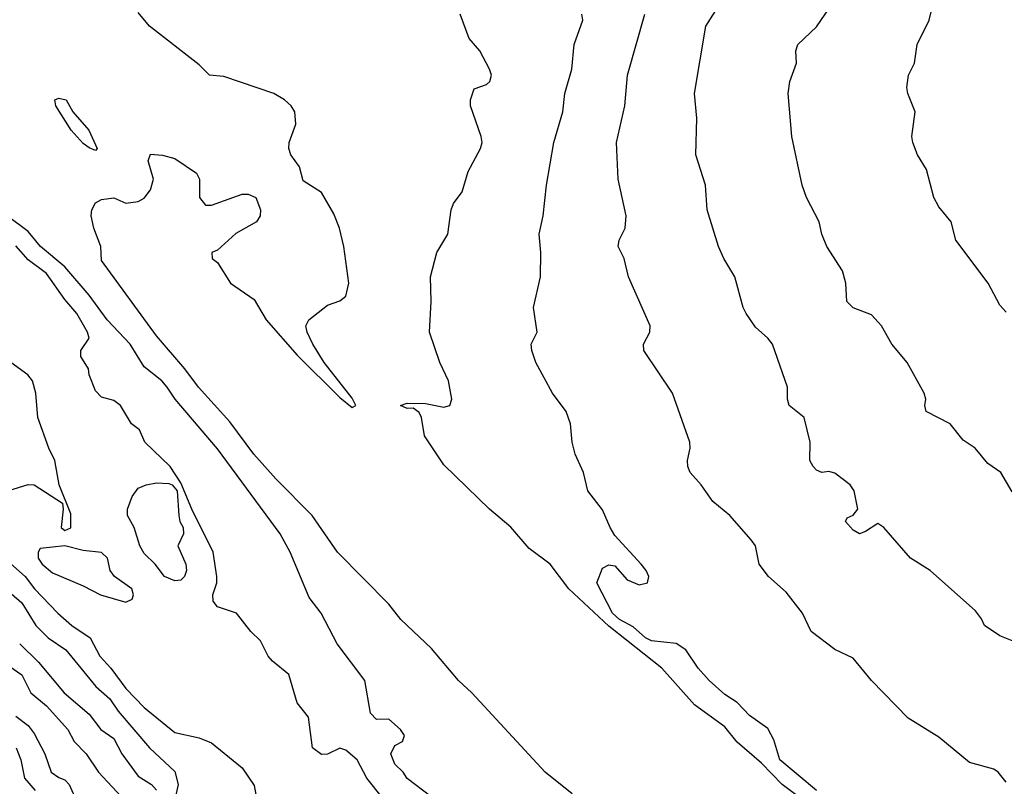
# Model space of a CAD drawing. Header units: metres. Extents: x -46681 to -43747, y -240911 to -237677.
# Tile 1001 of 1056: x -44231 to -44151, y -238261 to -238198. Entities that reach past the tile are written whole.
import ezdxf

# ---------------------------------------------------------------- set-up
doc = ezdxf.new("R2010")
doc.units = ezdxf.units.M
doc.layers.add('CONTOUR_INDEX', color=1, linetype='Continuous')
doc.layers.add('CONTOUR_INTER', color=3, linetype='Continuous')

msp = doc.modelspace()

# ---------------------------------------------------------------- linework, layer by layer
at = {"layer": 'CONTOUR_INDEX'}
for points, elevation in [([(-44150.595, -238260.327), (-44151.237, -238259.52), (-44151.595, -238259.26), (-44153.595, -238258.732), (-44156.095, -238256.643), (-44158.595, -238255.099), (-44161.595, -238252.007), (-44163.095, -238250.184), (-44164.595, -238249.48), (-44166.54, -238248.02), (-44167.252, -238246.52), (-44168.595, -238244.808), (-44170.016, -238243.52), (-44170.799, -238242.52), (-44171.082, -238241.02), (-44171.45, -238240.52), (-44173.203, -238238.52), (-44174.595, -238237.374), (-44175.523, -238236.02), (-44176.444, -238235.02), (-44176.634, -238234.52), (-44176.656, -238234.02), (-44176.446, -238233.02), (-44176.475, -238232.52), (-44177.875, -238228.52), (-44180.228, -238225.02), (-44180.251, -238224.52), (-44179.743, -238223.52), (-44179.695, -238223.02), (-44181.469, -238219.02), (-44181.832, -238217.52), (-44182.323, -238216.52), (-44182.237, -238216.02), (-44181.74, -238215.02), (-44181.67, -238214.02), (-44182.338, -238211.02), (-44182.465, -238208.02), (-44181.771, -238205.02), (-44181.564, -238202.52), (-44180.132, -238197.52)], 60), ([(-44201.595, -238261.617), (-44202.899, -238260.02), (-44203.675, -238258.52), (-44204.595, -238257.711), (-44205.095, -238257.548), (-44206.095, -238258.058), (-44206.595, -238258.068), (-44207.343, -238257.52), (-44207.662, -238255.02), (-44208.595, -238253.852), (-44209.263, -238251.52), (-44210.595, -238250.429), (-44210.944, -238250.02), (-44211.595, -238248.775), (-44212.379, -238248.02), (-44213.54, -238246.52), (-44215.095, -238245.992), (-44215.461, -238245.52), (-44215.487, -238245.02), (-44215.163, -238244.02), (-44215.147, -238243.52), (-44215.466, -238241.52), (-44217.2, -238238.02), (-44218.095, -238235.846), (-44218.978, -238234.52), (-44221.056, -238232.52), (-44221.48, -238231.52), (-44222.139, -238231.02), (-44223.032, -238229.52), (-44223.595, -238229.126), (-44224.595, -238228.857), (-44225.095, -238228.32), (-44225.597, -238227.02), (-44225.648, -238226.52), (-44226.29, -238225.52), (-44226.281, -238225.02), (-44225.591, -238224.02), (-44225.739, -238223.52), (-44226.615, -238222.02), (-44227.595, -238220.863), (-44229.095, -238218.736), (-44230.595, -238217.626), (-44231.595, -238216.471)], 55), ([(-44220.935, -238236.02), (-44220.095, -238235.843), (-44219.095, -238235.9), (-44218.819, -238236.02), (-44218.412, -238236.52), (-44218.276, -238238.52), (-44218.182, -238239.02), (-44217.912, -238239.52), (-44217.895, -238240.02), (-44218.341, -238241.02), (-44217.695, -238242.52), (-44217.63, -238243.02), (-44217.796, -238243.52), (-44218.095, -238243.807), (-44218.595, -238243.878), (-44219.438, -238243.52), (-44220.195, -238242.52), (-44221.095, -238241.644), (-44221.461, -238241.02), (-44221.911, -238239.52), (-44222.469, -238238.52), (-44222.475, -238238.02), (-44222.095, -238236.967), (-44221.595, -238236.301), (-44220.935, -238236.02)], 55), ([(-44232.515, -238242.02), (-44230.839, -238243.52), (-44230.065, -238244.52), (-44228.176, -238246.52), (-44227.029, -238247.52), (-44225.515, -238248.52), (-44224.738, -238250.02), (-44223.816, -238251.02), (-44222.595, -238252.664), (-44221.095, -238254.24), (-44218.595, -238256.283), (-44216.595, -238256.702), (-44215.595, -238257.121), (-44213.095, -238259.166), (-44212.095, -238260.597), (-44211.748, -238262.52)], 55), ([(-44231.568, -238257.52), (-44231.177, -238258.52), (-44230.901, -238260.02), (-44230.004, -238261.02)], 60)]:
    msp.add_lwpolyline(points, dxfattribs=dict(at, elevation=elevation))
at = {"layer": 'CONTOUR_INTER'}
for points, elevation in [([(-44150.595, -238221.908), (-44151.095, -238221.329), (-44152.052, -238219.52), (-44154.71, -238216.02), (-44155.095, -238214.52), (-44156.095, -238213.274), (-44156.5, -238212.52), (-44157.095, -238210.235), (-44157.83, -238209.02), (-44158.21, -238208.02), (-44158.291, -238207.52), (-44158.043, -238205.52), (-44158.636, -238204.02), (-44158.712, -238203.52), (-44158.585, -238202.52), (-44158.093, -238201.52), (-44157.869, -238200.02), (-44156.895, -238198.02), (-44155.922, -238194.02)], 63), ([(-44148.095, -238249.569), (-44151.095, -238248.361), (-44152.37, -238247.52), (-44152.595, -238246.989), (-44153.095, -238246.318), (-44156.813, -238243.02), (-44158.417, -238242.02), (-44160.595, -238239.512), (-44161.095, -238239.194), (-44162.095, -238239.84), (-44162.587, -238240.02), (-44163.095, -238239.729), (-44163.73, -238239.02), (-44163.595, -238238.706), (-44163.095, -238238.509), (-44162.723, -238238.02), (-44163.031, -238236.52), (-44163.356, -238236.02), (-44164.595, -238235.053), (-44165.095, -238234.932), (-44165.656, -238235.02), (-44166.095, -238234.817), (-44166.38, -238234.52), (-44166.64, -238234.02), (-44166.608, -238232.52), (-44167.097, -238230.52), (-44168.344, -238229.52), (-44168.483, -238229.02), (-44168.468, -238228.02), (-44169.688, -238224.52), (-44170.073, -238224.02), (-44171.095, -238223.133), (-44171.843, -238222.02), (-44172.092, -238221.52), (-44172.787, -238219.02), (-44173.676, -238217.52), (-44174.115, -238216.52), (-44175.05, -238213.52), (-44175.169, -238211.52), (-44175.969, -238209.02), (-44175.878, -238206.02), (-44176.084, -238204.02), (-44175.145, -238198.52), (-44172.959, -238195.02)], 61), ([(-44186.095, -238261.291), (-44188.287, -238259.52), (-44194.291, -238253.02), (-44195.394, -238252.02), (-44197.595, -238249.416), (-44200.095, -238247.024), (-44201.095, -238245.77), (-44205.284, -238241.52), (-44207.352, -238238.52), (-44210.325, -238235.52), (-44212.12, -238233.52), (-44214.095, -238230.87), (-44216.662, -238228.02), (-44217.785, -238226.52), (-44220.095, -238223.827), (-44224.595, -238217.664), (-44224.655, -238216.52), (-44225.217, -238215.02), (-44225.438, -238214.02), (-44225.375, -238213.52), (-44225.095, -238212.962), (-44224.595, -238212.688), (-44223.595, -238212.554), (-44222.595, -238212.992), (-44221.595, -238212.855), (-44221.095, -238212.581), (-44220.595, -238211.906), (-44220.342, -238211.02), (-44220.774, -238209.52), (-44220.595, -238208.973), (-44219.595, -238209.064), (-44218.595, -238209.319), (-44216.807, -238210.52), (-44216.587, -238211.02), (-44216.582, -238212.52), (-44216.095, -238213.149), (-44215.595, -238213.145), (-44213.095, -238212.251), (-44212.595, -238212.245), (-44211.973, -238212.52), (-44211.583, -238213.52), (-44211.609, -238214.02), (-44211.917, -238214.52), (-44213.595, -238215.473), (-44215.095, -238216.829), (-44215.566, -238217.02), (-44215.551, -238217.52), (-44215.095, -238217.836), (-44214.037, -238219.52), (-44212.095, -238220.874), (-44211.131, -238222.52), (-44208.595, -238225.413), (-44205.095, -238228.886), (-44204.095, -238229.686), (-44203.797, -238229.52), (-44204.095, -238228.941), (-44206.367, -238226.02), (-44207.31, -238224.52), (-44207.775, -238223.52), (-44207.868, -238223.02), (-44207.641, -238222.52), (-44206.095, -238221.334), (-44205.095, -238220.961), (-44204.595, -238220.592), (-44204.365, -238219.52), (-44204.76, -238216.52), (-44205.122, -238215.02), (-44205.595, -238213.864), (-44206.595, -238212.113), (-44208.095, -238211.146), (-44208.405, -238210.02), (-44209.096, -238209.02), (-44209.261, -238208.52), (-44209.249, -238208.02), (-44208.685, -238206.52), (-44208.772, -238205.52), (-44209.073, -238205.02), (-44209.624, -238204.52), (-44210.483, -238204.02), (-44214.595, -238202.624), (-44215.762, -238202.52), (-44216.595, -238201.68), (-44220.655, -238198.52), (-44221.595, -238197.395)], 57), ([(-44167.095, -238261.902), (-44168.909, -238260.52), (-44170.595, -238258.777), (-44172.595, -238257.054), (-44173.595, -238255.801), (-44176.095, -238254.021), (-44178.743, -238251.02), (-44183.095, -238247.57), (-44186.371, -238244.52), (-44187.89, -238242.52), (-44189.595, -238241.222), (-44191.095, -238239.479), (-44192.856, -238238.02), (-44196.595, -238234.381), (-44198.163, -238232.02), (-44198.411, -238230.52), (-44198.595, -238230.112), (-44199.095, -238229.762), (-44199.595, -238229.775), (-44200.12, -238229.52), (-44199.595, -238229.33), (-44198.095, -238229.37), (-44196.595, -238229.672), (-44196.089, -238229.52), (-44195.934, -238229.02), (-44196.209, -238227.52), (-44196.912, -238226.02), (-44197.773, -238223.52), (-44197.622, -238221.02), (-44197.68, -238219.02), (-44197.17, -238217.02), (-44196.247, -238215.52), (-44195.989, -238213.52), (-44195.806, -238213.02), (-44195.095, -238212.064), (-44194.595, -238210.392), (-44193.577, -238208.52), (-44193.459, -238208.02), (-44193.544, -238207.52), (-44194.397, -238205.02), (-44194.416, -238204.52), (-44194.095, -238203.632), (-44193.095, -238203.273), (-44192.823, -238203.02), (-44192.679, -238202.52), (-44192.838, -238202.02), (-44193.647, -238200.52), (-44194.522, -238199.52), (-44195.259, -238197.52)], 58), ([(-44166.095, -238261.008), (-44169.095, -238258.521), (-44169.595, -238256.863), (-44170.095, -238255.954), (-44171.595, -238254.878), (-44172.595, -238253.824), (-44173.595, -238253.179), (-44174.888, -238252.02), (-44175.781, -238251.02), (-44176.781, -238249.52), (-44177.595, -238248.998), (-44179.595, -238248.776), (-44180.095, -238248.531), (-44181.095, -238247.636), (-44182.209, -238247.02), (-44182.785, -238246.52), (-44184.08, -238244.02), (-44183.595, -238242.822), (-44183.095, -238242.549), (-44182.595, -238242.652), (-44181.595, -238243.796), (-44180.595, -238244.187), (-44179.917, -238244.02), (-44179.807, -238243.52), (-44180.024, -238243.02), (-44180.433, -238242.52), (-44182.595, -238240.153), (-44182.992, -238239.52), (-44183.595, -238238.066), (-44184.807, -238236.52), (-44185.165, -238235.02), (-44185.849, -238233.52), (-44186.084, -238232.52), (-44186.224, -238231.02), (-44186.571, -238230.02), (-44187.686, -238228.52), (-44189.071, -238226.02), (-44189.401, -238225.02), (-44189.452, -238224.52), (-44188.947, -238223.52), (-44189.257, -238221.52), (-44188.668, -238219.02), (-44188.643, -238217.02), (-44188.78, -238215.52), (-44188.459, -238214.02), (-44188.181, -238211.52), (-44187.577, -238208.02), (-44186.842, -238205.52), (-44186.684, -238204.02), (-44186.117, -238202.02), (-44185.919, -238200.02), (-44185.227, -238198.02), (-44185.296, -238197.52)], 59), ([(-44150.095, -238236.6), (-44151.022, -238235.02), (-44152.095, -238234.278), (-44153.109, -238233.02), (-44154.095, -238232.377), (-44155.166, -238231.02), (-44157.129, -238230.02), (-44157.231, -238229.52), (-44157.154, -238229.02), (-44157.288, -238228.52), (-44158.688, -238226.02), (-44159.927, -238224.52), (-44160.775, -238223.02), (-44161.595, -238222.115), (-44163.095, -238221.548), (-44163.631, -238221.02), (-44163.712, -238219.52), (-44163.981, -238218.52), (-44165.269, -238216.52), (-44165.667, -238215.52), (-44165.879, -238214.52), (-44166.908, -238212.52), (-44167.28, -238211.52), (-44168.12, -238207.52), (-44168.416, -238204.02), (-44168.276, -238203.02), (-44167.739, -238201.52), (-44167.804, -238200.52), (-44167.642, -238200.02), (-44166.095, -238198.558), (-44165.032, -238197.02)], 62), ([(-44228.414, -238204.52), (-44228.095, -238204.385), (-44227.474, -238204.52), (-44226.945, -238205.52), (-44225.631, -238207.02), (-44224.943, -238208.52), (-44225.095, -238208.666), (-44225.595, -238208.471), (-44226.095, -238208.09), (-44227.069, -238207.02), (-44228.322, -238205.02), (-44228.414, -238204.52)], 57), ([(-44197.652, -238261.52), (-44199.595, -238260.026), (-44199.922, -238259.52), (-44200.595, -238258.856), (-44200.934, -238258.02), (-44200.595, -238257.344), (-44199.977, -238257.02), (-44199.804, -238256.52), (-44200.14, -238256.02), (-44201.095, -238255.173), (-44202.095, -238255.205), (-44202.595, -238254.695), (-44203.056, -238252.02), (-44205.301, -238249.02), (-44206.622, -238246.52), (-44207.595, -238245.236), (-44209.169, -238241.52), (-44209.969, -238240.02), (-44215.095, -238233.063), (-44218.563, -238229.02), (-44219.21, -238228.02), (-44219.656, -238227.52), (-44221.095, -238226.363), (-44222.238, -238224.52), (-44224.14, -238222.52), (-44225.603, -238220.52), (-44227.595, -238218.197), (-44229.584, -238216.52), (-44230.595, -238215.313), (-44232.316, -238214.02)], 56), ([(-44232.595, -238236.608), (-44230.595, -238235.986), (-44230.095, -238236.023), (-44227.785, -238237.52), (-44227.717, -238238.02), (-44227.887, -238239.52), (-44227.595, -238239.753), (-44227.095, -238239.523), (-44227.095, -238238.389), (-44228.046, -238236.02), (-44228.421, -238234.02), (-44228.907, -238233.02), (-44229.797, -238230.52), (-44229.966, -238228.52), (-44230.23, -238227.52), (-44230.627, -238227.02), (-44232.011, -238226.02)], 54), ([(-44227.595, -238241.007), (-44229.595, -238241.231), (-44229.783, -238241.52), (-44229.778, -238242.02), (-44229.447, -238242.52), (-44228.595, -238243.222), (-44226.095, -238244.28), (-44224.678, -238245.02), (-44222.595, -238245.625), (-44222.095, -238245.375), (-44221.971, -238245.02), (-44222.111, -238244.52), (-44223.525, -238243.52), (-44223.879, -238243.02), (-44224.09, -238242.02), (-44224.595, -238241.565), (-44226.095, -238241.392), (-44227.595, -238241.007)], 54), ([(-44234.095, -238243.088), (-44231.095, -238245.68), (-44229.951, -238247.52), (-44228.947, -238248.52), (-44227.507, -238249.52), (-44225.057, -238252.52), (-44223.899, -238253.52), (-44223.215, -238254.52), (-44220.666, -238257.52), (-44218.595, -238259.46), (-44218.311, -238260.52), (-44218.538, -238261.52)], 56), ([(-44231.284, -238249.02), (-44229.749, -238250.52), (-44227.644, -238253.02), (-44225.595, -238254.764), (-44224.633, -238256.02), (-44223.595, -238256.775), (-44222.921, -238258.02), (-44221.595, -238259.837), (-44220.508, -238260.52), (-44220.095, -238260.994)], 57), ([(-44232.095, -238250.88), (-44231.095, -238251.564), (-44230.365, -238253.02), (-44229.095, -238254.098), (-44227.352, -238256.02), (-44226.815, -238257.02), (-44225.856, -238258.02), (-44224.848, -238259.52), (-44222.972, -238261.52)], 58), ([(-44231.595, -238254.95), (-44230.595, -238255.713), (-44230.095, -238256.35), (-44229.229, -238258.02), (-44228.696, -238259.52), (-44228.095, -238259.957), (-44227.595, -238260.143), (-44227.248, -238260.52), (-44226.79, -238261.52)], 59)]:
    msp.add_lwpolyline(points, dxfattribs=dict(at, elevation=elevation))

doc.saveas('drawing.dxf')
